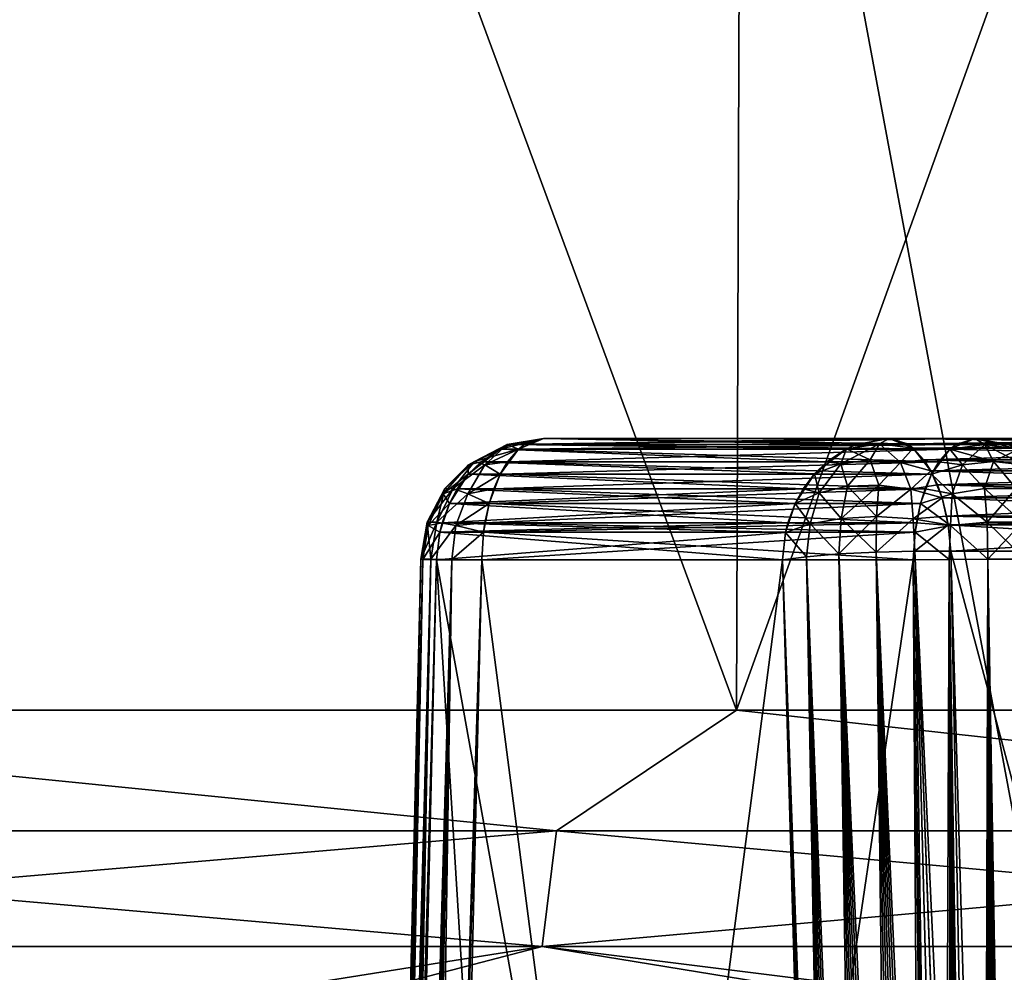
# Model space of a CAD drawing. Header units: metres. Extents: x -92 to 264, y -100 to 50.
# Tile 168 of 656: x 8.15 to 9.75, y -76.66 to -75.12. Entities that reach past the tile are written whole.
import ezdxf

# ---------------------------------------------------------------- set-up
doc = ezdxf.new("R2010")
doc.units = ezdxf.units.M
doc.layers.add('solid_21062050_01', color=7, linetype='CONTINUOUS')

msp = doc.modelspace()

# ---------------------------------------------------------------- linework, layer by layer
at = {"layer": 'solid_21062050_01'}
for points in [[(9.858183, -64.201744, -27.468565), (9.815159, -76.706161, -27.36828), (7.45088, -76.706161, -28.243914)], [(7.483526, -64.201744, -28.34804), (9.858183, -64.201744, -27.468565), (7.45088, -76.706161, -28.243914)], [(7.483526, -64.201744, 19.355579), (7.450881, -76.706161, 19.251451), (9.815159, -76.706161, 18.37582)], [(9.858183, -64.201744, 18.476105), (7.483526, -64.201744, 19.355579), (9.815159, -76.706161, 18.37582)], [(9.332791, -70.231491, 16.465567), (9.311464, -76.239906, 16.417665), (7.074356, -76.239906, 17.276411)], [(7.090559, -70.231491, 17.326279), (9.332791, -70.231491, 16.465567), (7.074356, -76.239906, 17.276411)], [(7.090559, -70.231491, -26.318739), (7.074356, -76.239906, -26.268871), (9.311464, -76.239906, -25.410126)], [(9.332791, -70.231491, -25.458027), (7.090559, -70.231491, -26.318739), (9.311464, -76.239906, -25.410126)], [(11.47277, -70.231491, 15.375193), (11.446552, -76.239906, 15.329783), (9.311464, -76.239906, 16.417665)], [(9.332791, -70.231491, 16.465567), (11.47277, -70.231491, 15.375193), (9.311464, -76.239906, 16.417665)], [(9.332791, -70.231491, -25.458027), (9.311464, -76.239906, -25.410126), (11.446554, -76.239906, -24.322243)], [(11.47277, -70.231491, -24.367653), (9.332791, -70.231491, -25.458027), (11.446554, -76.239906, -24.322243)], [(8.877458, -75.842361, 11.917441), (8.928503, -75.817245, 11.9378), (8.940244, -75.809433, 11.881472)], [(8.886957, -75.836975, 11.867193), (8.877458, -75.842361, 11.917441), (8.940244, -75.809433, 11.881472)], [(8.886957, -75.836975, -20.859653), (8.940244, -75.809433, -20.873932), (8.928503, -75.817245, -20.93026)], [(8.886957, -75.836975, -20.859653), (8.903854, -75.842361, -20.811388), (8.940244, -75.809433, -20.873932)], [(8.886957, -75.836975, 11.867193), (8.940244, -75.809433, 11.881472), (8.958241, -75.817245, 11.826819)], [(8.903854, -75.842361, -20.811388), (8.958241, -75.817245, -20.819279), (8.940244, -75.809433, -20.873932)], [(8.945691, -75.809654, 11.927877), (8.998862, -75.800003, 11.897179), (8.928503, -75.817245, 11.9378)], [(8.940244, -75.809433, 11.881472), (8.928503, -75.817245, 11.9378), (8.998862, -75.800003, 11.897179)], [(8.945691, -75.809654, -20.920338), (8.928503, -75.817245, -20.93026), (8.940244, -75.809433, -20.873932)], [(9.48957, -75.81675, -21.899818), (8.928503, -75.817245, -20.93026), (8.945691, -75.809654, -20.920338)], [(8.945691, -75.809654, 11.927877), (8.928503, -75.817245, 11.9378), (9.48957, -75.81675, 12.907357)], [(8.940244, -75.809433, 11.881472), (8.998862, -75.800003, 11.897179), (8.968163, -75.809654, 11.844007)], [(8.940244, -75.809433, -20.873932), (8.958241, -75.817245, -20.819279), (8.998862, -75.800003, -20.889639)], [(8.945691, -75.809654, -20.920338), (8.940244, -75.809433, -20.873932), (8.998862, -75.800003, -20.889639)], [(8.940244, -75.809433, 11.881472), (8.968163, -75.809654, 11.844007), (8.958241, -75.817245, 11.826819)], [(8.945691, -75.809654, 11.927877), (9.55896, -75.800003, 12.867295), (8.998862, -75.800003, 11.897179)], [(8.945691, -75.809654, 11.927877), (9.505807, -75.809647, 12.897983), (9.55896, -75.800003, 12.867295)], [(9.505807, -75.809647, -21.890444), (8.945691, -75.809654, -20.920338), (8.998862, -75.800003, -20.889639)], [(9.505807, -75.809647, -21.890444), (9.48957, -75.81675, -21.899818), (8.945691, -75.809654, -20.920338)], [(8.945691, -75.809654, 11.927877), (9.48957, -75.81675, 12.907357), (9.505807, -75.809647, 12.897983)], [(8.968163, -75.809654, -20.836466), (8.998862, -75.800003, -20.889639), (8.958241, -75.817245, -20.819279)], [(8.958241, -75.817245, -20.819279), (9.657055, -75.817245, -20.415819), (9.666978, -75.809654, -20.433006)], [(8.968163, -75.809654, -20.836466), (8.958241, -75.817245, -20.819279), (9.666978, -75.809654, -20.433006)], [(9.657055, -75.817245, 11.423359), (8.958241, -75.817245, 11.826819), (8.968163, -75.809654, 11.844007)], [(9.666978, -75.809654, 11.440546), (8.968163, -75.809654, 11.844007), (8.998862, -75.800003, 11.897179)], [(8.968163, -75.809654, -20.836466), (9.697677, -75.800003, -20.486177), (8.998862, -75.800003, -20.889639)], [(8.968163, -75.809654, -20.836466), (9.666978, -75.809654, -20.433006), (9.697677, -75.800003, -20.486177)], [(9.666978, -75.809654, 11.440546), (9.657055, -75.817245, 11.423359), (8.968163, -75.809654, 11.844007)], [(9.55896, -75.800003, 12.867295), (9.697677, -75.800003, 11.493717), (8.998862, -75.800003, 11.897179)], [(9.666978, -75.809654, 11.440546), (8.998862, -75.800003, 11.897179), (9.697677, -75.800003, 11.493717)], [(10.257774, -75.800003, -21.456295), (8.998862, -75.800003, -20.889639), (9.697677, -75.800003, -20.486177)], [(10.257774, -75.800003, -21.456295), (9.55896, -75.800003, -21.859755), (8.998862, -75.800003, -20.889639)], [(9.505807, -75.809647, -21.890444), (8.998862, -75.800003, -20.889639), (9.55896, -75.800003, -21.859755)], [(9.480409, -75.841171, -21.952513), (9.48957, -75.81675, -21.899818), (9.542829, -75.80883, -21.916264)], [(9.527812, -75.834702, -21.967949), (9.480409, -75.841171, -21.952513), (9.542829, -75.80883, -21.916264)], [(9.542829, -75.80883, -21.916264), (9.48957, -75.81675, -21.899818), (9.505807, -75.809647, -21.890444)], [(9.505807, -75.809647, 12.897983), (9.48957, -75.81675, 12.907357), (9.542829, -75.80883, 12.923803)], [(9.527812, -75.834702, 12.975489), (9.542829, -75.80883, 12.923803), (9.48957, -75.81675, 12.907357)], [(9.505807, -75.809647, 12.897983), (9.542829, -75.80883, 12.923803), (9.55896, -75.800003, 12.867295)], [(9.542829, -75.80883, -21.916264), (9.505807, -75.809647, -21.890444), (9.55896, -75.800003, -21.859755)], [(9.577183, -75.838669, -21.976549), (9.527812, -75.834702, -21.967949), (9.542829, -75.80883, -21.916264)], [(9.527812, -75.834702, 12.975489), (9.577183, -75.838669, 12.984089), (9.542829, -75.80883, 12.923803)], [(9.542829, -75.80883, 12.923803), (9.597784, -75.815689, 12.934541), (9.55896, -75.800003, 12.867295)], [(9.588313, -75.808807, -21.910597), (9.542829, -75.80883, -21.916264), (9.55896, -75.800003, -21.859755)], [(9.588313, -75.808807, -21.910597), (9.597784, -75.815689, -21.927002), (9.542829, -75.80883, -21.916264)], [(9.577183, -75.838669, -21.976549), (9.542829, -75.80883, -21.916264), (9.597784, -75.815689, -21.927002)], [(9.577183, -75.838669, 12.984089), (9.597784, -75.815689, 12.934541), (9.542829, -75.80883, 12.923803)], [(9.55896, -75.800003, 12.867295), (10.257774, -75.800003, 12.463835), (9.697677, -75.800003, 11.493717)], [(9.588313, -75.808807, 12.918137), (10.257774, -75.800003, 12.463835), (9.55896, -75.800003, 12.867295)], [(9.588313, -75.808807, 12.918137), (9.55896, -75.800003, 12.867295), (9.597784, -75.815689, 12.934541)], [(10.287127, -75.808807, -21.507137), (9.55896, -75.800003, -21.859755), (10.257774, -75.800003, -21.456295)], [(10.287127, -75.808807, -21.507137), (9.588313, -75.808807, -21.910597), (9.55896, -75.800003, -21.859755)], [(9.588313, -75.808807, 12.918137), (10.287127, -75.808807, 12.514676), (10.257774, -75.800003, 12.463835)], [(10.296598, -75.815689, -21.52354), (9.597784, -75.815689, -21.927002), (9.588313, -75.808807, -21.910597)], [(10.287127, -75.808807, -21.507137), (10.296598, -75.815689, -21.52354), (9.588313, -75.808807, -21.910597)], [(9.588313, -75.808807, 12.918137), (9.597784, -75.815689, 12.934541), (10.287127, -75.808807, 12.514676)], [(9.597784, -75.815689, 12.934541), (10.296598, -75.815689, 12.53108), (10.287127, -75.808807, 12.514676)], [(9.666978, -75.809654, 11.440546), (9.697677, -75.800003, 11.493717), (9.657055, -75.817245, 11.423359)], [(9.713384, -75.809433, 11.435099), (9.657055, -75.817245, 11.423359), (9.697677, -75.800003, 11.493717)], [(9.713384, -75.809433, -20.427559), (9.666978, -75.809654, -20.433006), (9.657055, -75.817245, -20.415819)], [(9.727662, -75.836975, -20.374273), (9.713384, -75.809433, -20.427559), (9.657055, -75.817245, -20.415819)], [(9.677413, -75.842361, 11.372313), (9.657055, -75.817245, 11.423359), (9.713384, -75.809433, 11.435099)], [(9.713384, -75.809433, -20.427559), (9.697677, -75.800003, -20.486177), (9.666978, -75.809654, -20.433006)], [(9.727662, -75.836975, 11.381812), (9.677413, -75.842361, 11.372313), (9.713384, -75.809433, 11.435099)], [(10.310926, -75.809647, 12.433146), (9.697677, -75.800003, 11.493717), (10.257774, -75.800003, 12.463835)], [(9.750849, -75.809654, 11.463018), (9.713384, -75.809433, 11.435099), (9.697677, -75.800003, 11.493717)], [(10.310926, -75.809647, 12.433146), (9.750849, -75.809654, 11.463018), (9.697677, -75.800003, 11.493717)], [(9.750849, -75.809654, -20.455479), (10.257774, -75.800003, -21.456295), (9.697677, -75.800003, -20.486177)], [(9.750849, -75.809654, -20.455479), (9.697677, -75.800003, -20.486177), (9.768036, -75.817245, -20.445557)], [(9.713384, -75.809433, -20.427559), (9.768036, -75.817245, -20.445557), (9.697677, -75.800003, -20.486177)], [(9.775928, -75.842361, -20.391171), (9.768036, -75.817245, -20.445557), (9.713384, -75.809433, -20.427559)], [(9.727662, -75.836975, -20.374273), (9.775928, -75.842361, -20.391171), (9.713384, -75.809433, -20.427559)], [(9.750849, -75.809654, 11.463018), (9.768036, -75.817245, 11.453095), (9.713384, -75.809433, 11.435099)], [(9.727662, -75.836975, 11.381812), (9.713384, -75.809433, 11.435099), (9.768036, -75.817245, 11.453095)], [(8.928503, -75.817245, 11.9378), (8.877085, -75.85778, 11.967486), (8.897686, -75.837669, 11.955593)], [(8.877458, -75.842361, 11.917441), (8.877085, -75.85778, 11.967486), (8.928503, -75.817245, 11.9378)], [(8.877458, -75.842361, -20.909903), (8.928503, -75.817245, -20.93026), (8.897686, -75.837669, -20.948053)], [(8.877458, -75.842361, -20.909903), (8.886957, -75.836975, -20.859653), (8.928503, -75.817245, -20.93026)], [(8.903854, -75.842361, 11.818927), (8.886957, -75.836975, 11.867193), (8.958241, -75.817245, 11.826819)], [(9.457819, -75.837639, -21.91815), (8.897686, -75.837669, -20.948053), (8.928503, -75.817245, -20.93026)], [(8.928503, -75.817245, 11.9378), (8.897686, -75.837669, 11.955593), (9.457819, -75.837639, 12.925689)], [(8.903854, -75.842361, -20.811388), (8.928555, -75.85778, -20.76786), (8.958241, -75.817245, -20.819279)], [(8.903854, -75.842361, 11.818927), (8.958241, -75.817245, 11.826819), (8.940448, -75.837669, 11.796001)], [(9.48957, -75.81675, -21.899818), (9.457819, -75.837639, -21.91815), (8.928503, -75.817245, -20.93026)], [(8.928503, -75.817245, 11.9378), (9.457819, -75.837639, 12.925689), (9.48957, -75.81675, 12.907357)], [(8.958241, -75.817245, -20.819279), (8.928555, -75.85778, -20.76786), (8.940448, -75.837669, -20.788462)], [(8.940448, -75.837669, -20.788462), (9.639262, -75.837669, -20.385), (9.657055, -75.817245, -20.415819)], [(8.958241, -75.817245, -20.819279), (8.940448, -75.837669, -20.788462), (9.657055, -75.817245, -20.415819)], [(9.639262, -75.837669, 11.392541), (8.940448, -75.837669, 11.796001), (8.958241, -75.817245, 11.826819)], [(9.657055, -75.817245, 11.423359), (9.639262, -75.837669, 11.392541), (8.958241, -75.817245, 11.826819)], [(9.48957, -75.81675, -21.899818), (9.437576, -75.85733, -21.929836), (9.457819, -75.837639, -21.91815)], [(9.480409, -75.841171, -21.952513), (9.437576, -75.85733, -21.929836), (9.48957, -75.81675, -21.899818)], [(9.480409, -75.841171, 12.960052), (9.48957, -75.81675, 12.907357), (9.457819, -75.837639, 12.925689)], [(9.480409, -75.841171, 12.960052), (9.527812, -75.834702, 12.975489), (9.48957, -75.81675, 12.907357)], [(9.577183, -75.838669, -21.976549), (9.597784, -75.815689, -21.927002), (9.615067, -75.83445, -21.956938)], [(9.577183, -75.838669, 12.984089), (9.626455, -75.852432, 12.984201), (9.597784, -75.815689, 12.934541)], [(10.313882, -75.83445, -21.553476), (9.615067, -75.83445, -21.956938), (9.597784, -75.815689, -21.927002)], [(10.296598, -75.815689, -21.52354), (10.313882, -75.83445, -21.553476), (9.597784, -75.815689, -21.927002)], [(9.597784, -75.815689, 12.934541), (9.615067, -75.83445, 12.964477), (10.296598, -75.815689, 12.53108)], [(9.597784, -75.815689, 12.934541), (9.626455, -75.852432, 12.984201), (9.615067, -75.83445, 12.964477)], [(9.615067, -75.83445, 12.964477), (10.313882, -75.83445, 12.561016), (10.296598, -75.815689, 12.53108)], [(9.657055, -75.817245, 11.423359), (9.627368, -75.85778, 11.37194), (9.639262, -75.837669, 11.392541)], [(9.677413, -75.842361, 11.372313), (9.627368, -75.85778, 11.37194), (9.657055, -75.817245, 11.423359)], [(9.677413, -75.842361, -20.364773), (9.657055, -75.817245, -20.415819), (9.639262, -75.837669, -20.385)], [(9.677413, -75.842361, -20.364773), (9.727662, -75.836975, -20.374273), (9.657055, -75.817245, -20.415819)], [(9.775928, -75.842361, 11.398709), (9.727662, -75.836975, 11.381812), (9.768036, -75.817245, 11.453095)], [(8.838818, -75.881065, -20.874144), (8.886957, -75.836975, -20.859653), (8.877458, -75.842361, -20.909903)], [(8.838818, -75.881065, -20.874144), (8.852512, -75.881065, -20.823036), (8.886957, -75.836975, -20.859653)], [(8.838818, -75.881065, 11.881682), (8.877458, -75.842361, 11.917441), (8.886957, -75.836975, 11.867193)], [(8.852512, -75.881065, 11.830575), (8.838818, -75.881065, 11.881682), (8.886957, -75.836975, 11.867193)], [(8.852512, -75.881065, -20.823036), (8.903854, -75.842361, -20.811388), (8.886957, -75.836975, -20.859653)], [(8.852512, -75.881065, 11.830575), (8.886957, -75.836975, 11.867193), (8.903854, -75.842361, 11.818927)], [(8.877085, -75.85778, -20.959948), (8.877458, -75.842361, -20.909903), (8.897686, -75.837669, -20.948053)], [(9.437576, -75.85733, -21.929836), (8.877085, -75.85778, -20.959948), (8.897686, -75.837669, -20.948053)], [(8.897686, -75.837669, 11.955593), (8.877085, -75.85778, 11.967486), (9.437576, -75.85733, 12.937376)], [(9.457819, -75.837639, -21.91815), (9.437576, -75.85733, -21.929836), (8.897686, -75.837669, -20.948053)], [(8.897686, -75.837669, 11.955593), (9.437576, -75.85733, 12.937376), (9.457819, -75.837639, 12.925689)], [(8.903854, -75.842361, 11.818927), (8.940448, -75.837669, 11.796001), (8.928555, -75.85778, 11.7754)], [(8.928555, -75.85778, -20.76786), (9.627368, -75.85778, -20.364401), (9.639262, -75.837669, -20.385)], [(8.940448, -75.837669, -20.788462), (8.928555, -75.85778, -20.76786), (9.639262, -75.837669, -20.385)], [(9.627368, -75.85778, 11.37194), (8.928555, -75.85778, 11.7754), (8.940448, -75.837669, 11.796001)], [(9.639262, -75.837669, 11.392541), (9.627368, -75.85778, 11.37194), (8.940448, -75.837669, 11.796001)], [(9.437576, -75.85733, 12.937376), (9.480409, -75.841171, 12.960052), (9.457819, -75.837639, 12.925689)], [(9.44545, -75.887695, -21.980186), (9.437576, -75.85733, -21.929836), (9.480409, -75.841171, -21.952513)], [(9.44545, -75.887695, 12.987726), (9.480409, -75.841171, 12.960052), (9.437576, -75.85733, 12.937376)], [(9.491365, -75.87738, -22.002567), (9.44545, -75.887695, -21.980186), (9.480409, -75.841171, -21.952513)], [(9.44545, -75.887695, 12.987726), (9.491365, -75.87738, 13.010107), (9.480409, -75.841171, 12.960052)], [(9.491365, -75.87738, -22.002567), (9.480409, -75.841171, -21.952513), (9.527812, -75.834702, -21.967949)], [(9.491365, -75.87738, 13.010107), (9.527812, -75.834702, 12.975489), (9.480409, -75.841171, 12.960052)], [(9.54187, -75.875389, -22.015251), (9.491365, -75.87738, -22.002567), (9.527812, -75.834702, -21.967949)], [(9.491365, -75.87738, 13.010107), (9.54187, -75.875389, 13.022792), (9.527812, -75.834702, 12.975489)], [(9.54187, -75.875389, -22.015251), (9.527812, -75.834702, -21.967949), (9.577183, -75.838669, -21.976549)], [(9.54187, -75.875389, 13.022792), (9.577183, -75.838669, 12.984089), (9.527812, -75.834702, 12.975489)], [(9.593534, -75.881851, -22.01738), (9.54187, -75.875389, -22.015251), (9.577183, -75.838669, -21.976549)], [(9.54187, -75.875389, 13.022792), (9.593534, -75.881851, 13.02492), (9.577183, -75.838669, 12.984089)], [(9.626455, -75.852432, -21.976662), (9.577183, -75.838669, -21.976549), (9.615067, -75.83445, -21.956938)], [(9.593534, -75.881851, -22.01738), (9.577183, -75.838669, -21.976549), (9.626455, -75.852432, -21.976662)], [(9.593534, -75.881851, 13.02492), (9.626455, -75.852432, 12.984201), (9.577183, -75.838669, 12.984089)], [(10.32527, -75.852432, -21.573202), (9.626455, -75.852432, -21.976662), (9.615067, -75.83445, -21.956938)], [(10.313882, -75.83445, -21.553476), (10.32527, -75.852432, -21.573202), (9.615067, -75.83445, -21.956938)], [(9.615067, -75.83445, 12.964477), (9.626455, -75.852432, 12.984201), (10.313882, -75.83445, 12.561016)], [(9.626455, -75.852432, 12.984201), (10.32527, -75.852432, 12.580741), (10.313882, -75.83445, 12.561016)], [(9.677413, -75.842361, -20.364773), (9.639262, -75.837669, -20.385), (9.627368, -75.85778, -20.364401)], [(9.713172, -75.881065, -20.326134), (9.727662, -75.836975, -20.374273), (9.677413, -75.842361, -20.364773)], [(9.713172, -75.881065, 11.333673), (9.677413, -75.842361, 11.372313), (9.727662, -75.836975, 11.381812)], [(9.713172, -75.881065, -20.326134), (9.764279, -75.881065, -20.339827), (9.727662, -75.836975, -20.374273)], [(9.764279, -75.881065, 11.347367), (9.713172, -75.881065, 11.333673), (9.727662, -75.836975, 11.381812)], [(9.764279, -75.881065, -20.339827), (9.775928, -75.842361, -20.391171), (9.727662, -75.836975, -20.374273)], [(9.764279, -75.881065, 11.347367), (9.727662, -75.836975, 11.381812), (9.775928, -75.842361, 11.398709)], [(8.836325, -75.889389, -20.926334), (8.877458, -75.842361, -20.909903), (8.877085, -75.85778, -20.959948)], [(8.836325, -75.889389, -20.926334), (8.838818, -75.881065, -20.874144), (8.877458, -75.842361, -20.909903)], [(8.836325, -75.889389, 11.933874), (8.877085, -75.85778, 11.967486), (8.877458, -75.842361, 11.917441)], [(8.838818, -75.881065, 11.881682), (8.836325, -75.889389, 11.933874), (8.877458, -75.842361, 11.917441)], [(8.852512, -75.881065, -20.823036), (8.876449, -75.889389, -20.77659), (8.903854, -75.842361, -20.811388)], [(8.876449, -75.889389, 11.784129), (8.852512, -75.881065, 11.830575), (8.903854, -75.842361, 11.818927)], [(8.876449, -75.889389, -20.77659), (8.928555, -75.85778, -20.76786), (8.903854, -75.842361, -20.811388)], [(8.876449, -75.889389, 11.784129), (8.903854, -75.842361, 11.818927), (8.928555, -75.85778, 11.7754)], [(9.437576, -75.85733, -21.929836), (9.419453, -75.88147, -21.9403), (8.877085, -75.85778, -20.959948)], [(8.877085, -75.85778, 11.967486), (9.419453, -75.88147, 12.94784), (9.437576, -75.85733, 12.937376)], [(9.437576, -75.85733, -21.929836), (9.406457, -75.905182, -21.947803), (9.419453, -75.88147, -21.9403)], [(9.44545, -75.887695, -21.980186), (9.406457, -75.905182, -21.947803), (9.437576, -75.85733, -21.929836)], [(9.44545, -75.887695, 12.987726), (9.437576, -75.85733, 12.937376), (9.419453, -75.88147, 12.94784)], [(9.593534, -75.881851, -22.01738), (9.626455, -75.852432, -21.976662), (9.636953, -75.874825, -21.994844)], [(9.593534, -75.881851, 13.02492), (9.644347, -75.895905, 13.01519), (9.626455, -75.852432, 12.984201)], [(10.335767, -75.874825, -21.591383), (9.636953, -75.874825, -21.994844), (9.626455, -75.852432, -21.976662)], [(10.32527, -75.852432, -21.573202), (10.335767, -75.874825, -21.591383), (9.626455, -75.852432, -21.976662)], [(9.626455, -75.852432, 12.984201), (9.636953, -75.874825, 13.002383), (10.32527, -75.852432, 12.580741)], [(9.626455, -75.852432, 12.984201), (9.644347, -75.895905, 13.01519), (9.636953, -75.874825, 13.002383)], [(9.66098, -75.889389, -20.323641), (9.677413, -75.842361, -20.364773), (9.627368, -75.85778, -20.364401)], [(9.66098, -75.889389, 11.33118), (9.627368, -75.85778, 11.37194), (9.677413, -75.842361, 11.372313)], [(9.636953, -75.874825, 13.002383), (10.335767, -75.874825, 12.598923), (10.32527, -75.852432, 12.580741)], [(9.66098, -75.889389, -20.323641), (9.713172, -75.881065, -20.326134), (9.677413, -75.842361, -20.364773)], [(9.713172, -75.881065, 11.333673), (9.66098, -75.889389, 11.33118), (9.677413, -75.842361, 11.372313)], [(8.836325, -75.889389, -20.926334), (8.877085, -75.85778, -20.959948), (8.8593, -75.881554, -20.970215)], [(8.836325, -75.889389, 11.933874), (8.846437, -75.905014, 11.985181), (8.877085, -75.85778, 11.967486)], [(8.877085, -75.85778, 11.967486), (8.846437, -75.905014, 11.985181), (8.8593, -75.881554, 11.977755)], [(9.419453, -75.88147, -21.9403), (8.8593, -75.881554, -20.970215), (8.877085, -75.85778, -20.959948)], [(8.877085, -75.85778, 11.967486), (8.8593, -75.881554, 11.977755), (9.419453, -75.88147, 12.94784)], [(8.876449, -75.889389, -20.77659), (8.91086, -75.905014, -20.737213), (8.928555, -75.85778, -20.76786)], [(8.876449, -75.889389, 11.784129), (8.928555, -75.85778, 11.7754), (8.918286, -75.881554, 11.757615)], [(8.928555, -75.85778, -20.76786), (8.91086, -75.905014, -20.737213), (8.918286, -75.881554, -20.750076)], [(8.918286, -75.881554, -20.750076), (9.6171, -75.881554, -20.346615), (9.627368, -75.85778, -20.364401)], [(8.928555, -75.85778, -20.76786), (8.918286, -75.881554, -20.750076), (9.627368, -75.85778, -20.364401)], [(9.6171, -75.881554, 11.354155), (8.918286, -75.881554, 11.757615), (8.928555, -75.85778, 11.7754)], [(9.627368, -75.85778, 11.37194), (9.6171, -75.881554, 11.354155), (8.928555, -75.85778, 11.7754)], [(9.627368, -75.85778, 11.37194), (9.609674, -75.905014, 11.341292), (9.6171, -75.881554, 11.354155)], [(9.66098, -75.889389, 11.33118), (9.609674, -75.905014, 11.341292), (9.627368, -75.85778, 11.37194)], [(9.66098, -75.889389, -20.323641), (9.627368, -75.85778, -20.364401), (9.6171, -75.881554, -20.346615)], [(8.838818, -75.881065, -20.874144), (8.810671, -75.935188, -20.87007), (8.826099, -75.935188, -20.81249)], [(8.836325, -75.889389, -20.926334), (8.810671, -75.935188, -20.87007), (8.838818, -75.881065, -20.874144)], [(8.852512, -75.881065, 11.830575), (8.826099, -75.935188, 11.820029), (8.810671, -75.935188, 11.877609)], [(8.838818, -75.881065, 11.881682), (8.810671, -75.935188, 11.877609), (8.836325, -75.889389, 11.933874)], [(8.852512, -75.881065, 11.830575), (8.810671, -75.935188, 11.877609), (8.838818, -75.881065, 11.881682)], [(8.836325, -75.889389, -20.926334), (8.811961, -75.940941, -20.929388), (8.810671, -75.935188, -20.87007)], [(8.836325, -75.889389, 11.933874), (8.810671, -75.935188, 11.877609), (8.811961, -75.940941, 11.936927)], [(8.846437, -75.905014, -20.977642), (8.811961, -75.940941, -20.929388), (8.836325, -75.889389, -20.926334)], [(8.836325, -75.889389, 11.933874), (8.811961, -75.940941, 11.936927), (8.846437, -75.905014, 11.985181)], [(8.852512, -75.881065, -20.823036), (8.826099, -75.935188, -20.81249), (8.876449, -75.889389, -20.77659)], [(8.838818, -75.881065, -20.874144), (8.826099, -75.935188, -20.81249), (8.852512, -75.881065, -20.823036)], [(8.876449, -75.889389, 11.784129), (8.826099, -75.935188, 11.820029), (8.852512, -75.881065, 11.830575)], [(8.876449, -75.889389, -20.77659), (8.826099, -75.935188, -20.81249), (8.856875, -75.940941, -20.761765)], [(8.876449, -75.889389, 11.784129), (8.856875, -75.940941, 11.769303), (8.826099, -75.935188, 11.820029)], [(8.846437, -75.905014, -20.977642), (8.836325, -75.889389, -20.926334), (8.8593, -75.881554, -20.970215)], [(8.846437, -75.905014, 11.985181), (9.406457, -75.905182, 12.955342), (9.419453, -75.88147, 12.94784)], [(8.8593, -75.881554, 11.977755), (8.846437, -75.905014, 11.985181), (9.419453, -75.88147, 12.94784)], [(9.406457, -75.905182, -21.947803), (8.846437, -75.905014, -20.977642), (8.8593, -75.881554, -20.970215)], [(8.876449, -75.889389, -20.77659), (8.856875, -75.940941, -20.761765), (8.91086, -75.905014, -20.737213)], [(8.876449, -75.889389, 11.784129), (8.91086, -75.905014, 11.744753), (8.856875, -75.940941, 11.769303)], [(9.419453, -75.88147, -21.9403), (9.406457, -75.905182, -21.947803), (8.8593, -75.881554, -20.970215)], [(8.876449, -75.889389, 11.784129), (8.918286, -75.881554, 11.757615), (8.91086, -75.905014, 11.744753)], [(8.91086, -75.905014, -20.737213), (9.609674, -75.905014, -20.333754), (9.6171, -75.881554, -20.346615)], [(8.918286, -75.881554, -20.750076), (8.91086, -75.905014, -20.737213), (9.6171, -75.881554, -20.346615)], [(9.609674, -75.905014, 11.341292), (8.91086, -75.905014, 11.744753), (8.918286, -75.881554, 11.757615)], [(9.6171, -75.881554, 11.354155), (9.609674, -75.905014, 11.341292), (8.918286, -75.881554, 11.757615)], [(9.406457, -75.905182, 12.955342), (9.44545, -75.887695, 12.987726), (9.419453, -75.88147, 12.94784)], [(9.44545, -75.887695, -21.980186), (9.430817, -75.938133, -22.000296), (9.406457, -75.905182, -21.947803)], [(9.406457, -75.905182, 12.955342), (9.430817, -75.938133, 13.007835), (9.44545, -75.887695, 12.987726)], [(9.44545, -75.887695, -21.980186), (9.481204, -75.929214, -22.029884), (9.430817, -75.938133, -22.000296)], [(9.44545, -75.887695, 12.987726), (9.430817, -75.938133, 13.007835), (9.481204, -75.929214, 13.037423)], [(9.491365, -75.87738, -22.002567), (9.481204, -75.929214, -22.029884), (9.44545, -75.887695, -21.980186)], [(9.44545, -75.887695, 12.987726), (9.481204, -75.929214, 13.037423), (9.491365, -75.87738, 13.010107)], [(9.54187, -75.875389, -22.015251), (9.538383, -75.926483, -22.044611), (9.481204, -75.929214, -22.029884)], [(9.54187, -75.875389, -22.015251), (9.481204, -75.929214, -22.029884), (9.491365, -75.87738, -22.002567)], [(9.491365, -75.87738, 13.010107), (9.481204, -75.929214, 13.037423), (9.538383, -75.926483, 13.052151)], [(9.491365, -75.87738, 13.010107), (9.538383, -75.926483, 13.052151), (9.54187, -75.875389, 13.022792)], [(9.593534, -75.881851, -22.01738), (9.538383, -75.926483, -22.044611), (9.54187, -75.875389, -22.015251)], [(9.54187, -75.875389, 13.022792), (9.538383, -75.926483, 13.052151), (9.593534, -75.881851, 13.02492)], [(9.593534, -75.881851, -22.01738), (9.597361, -75.930168, -22.043192), (9.538383, -75.926483, -22.044611)], [(9.593534, -75.881851, 13.02492), (9.538383, -75.926483, 13.052151), (9.597361, -75.930168, 13.050733)], [(9.644347, -75.895905, -22.00765), (9.593534, -75.881851, -22.01738), (9.636953, -75.874825, -21.994844)], [(9.644347, -75.895905, -22.00765), (9.597361, -75.930168, -22.043192), (9.593534, -75.881851, -22.01738)], [(9.593534, -75.881851, 13.02492), (9.597361, -75.930168, 13.050733), (9.644347, -75.895905, 13.01519)], [(9.66098, -75.889389, -20.323641), (9.6171, -75.881554, -20.346615), (9.609674, -75.905014, -20.333754)], [(9.66098, -75.889389, -20.323641), (9.609674, -75.905014, -20.333754), (9.657928, -75.940941, -20.299276)], [(9.66098, -75.889389, 11.33118), (9.657928, -75.940941, 11.306816), (9.609674, -75.905014, 11.341292)], [(10.343162, -75.895905, -21.604189), (9.644347, -75.895905, -22.00765), (9.636953, -75.874825, -21.994844)], [(10.335767, -75.874825, -21.591383), (10.343162, -75.895905, -21.604189), (9.636953, -75.874825, -21.994844)], [(9.636953, -75.874825, 13.002383), (9.644347, -75.895905, 13.01519), (10.335767, -75.874825, 12.598923)], [(9.644347, -75.895905, 13.01519), (10.343162, -75.895905, 12.61173), (10.335767, -75.874825, 12.598923)], [(9.66098, -75.889389, -20.323641), (9.657928, -75.940941, -20.299276), (9.717246, -75.935188, -20.297987)], [(9.66098, -75.889389, 11.33118), (9.717246, -75.935188, 11.305526), (9.657928, -75.940941, 11.306816)], [(9.66098, -75.889389, -20.323641), (9.717246, -75.935188, -20.297987), (9.713172, -75.881065, -20.326134)], [(9.713172, -75.881065, 11.333673), (9.717246, -75.935188, 11.305526), (9.66098, -75.889389, 11.33118)], [(9.713172, -75.881065, -20.326134), (9.717246, -75.935188, -20.297987), (9.774825, -75.935188, -20.313416)], [(9.713172, -75.881065, -20.326134), (9.774825, -75.935188, -20.313416), (9.764279, -75.881065, -20.339827)], [(9.764279, -75.881065, 11.347367), (9.717246, -75.935188, 11.305526), (9.713172, -75.881065, 11.333673)], [(9.764279, -75.881065, 11.347367), (9.774825, -75.935188, 11.320954), (9.717246, -75.935188, 11.305526)], [(8.834635, -75.936447, -20.984455), (8.811961, -75.940941, -20.929388), (8.846437, -75.905014, -20.977642)], [(8.811961, -75.940941, 11.936927), (8.830781, -75.951714, 11.994221), (8.846437, -75.905014, 11.985181)], [(8.846437, -75.905014, 11.985181), (8.830781, -75.951714, 11.994221), (8.834635, -75.936447, 11.991995)], [(9.39476, -75.936348, -21.954556), (8.834635, -75.936447, -20.984455), (8.846437, -75.905014, -20.977642)], [(8.846437, -75.905014, 11.985181), (8.834635, -75.936447, 11.991995), (9.406457, -75.905182, 12.955342)], [(8.834635, -75.936447, 11.991995), (9.39476, -75.936348, 12.962095), (9.406457, -75.905182, 12.955342)], [(9.406457, -75.905182, -21.947803), (9.39476, -75.936348, -21.954556), (8.846437, -75.905014, -20.977642)], [(8.856875, -75.940941, -20.761765), (8.90182, -75.951714, -20.721558), (8.91086, -75.905014, -20.737213)], [(8.856875, -75.940941, 11.769303), (8.91086, -75.905014, 11.744753), (8.904046, -75.936447, 11.73295)], [(8.91086, -75.905014, -20.737213), (8.90182, -75.951714, -20.721558), (8.904046, -75.936447, -20.72541)], [(8.904046, -75.936447, -20.72541), (9.602859, -75.936447, -20.321951), (9.609674, -75.905014, -20.333754)], [(8.91086, -75.905014, -20.737213), (8.904046, -75.936447, -20.72541), (9.609674, -75.905014, -20.333754)], [(9.602859, -75.936447, 11.32949), (8.904046, -75.936447, 11.73295), (8.91086, -75.905014, 11.744753)], [(9.609674, -75.905014, 11.341292), (9.602859, -75.936447, 11.32949), (8.91086, -75.905014, 11.744753)], [(9.406457, -75.905182, -21.947803), (9.39079, -75.952126, -21.956848), (9.39476, -75.936348, -21.954556)], [(9.430817, -75.938133, -22.000296), (9.39079, -75.952126, -21.956848), (9.406457, -75.905182, -21.947803)], [(9.39476, -75.936348, 12.962095), (9.430817, -75.938133, 13.007835), (9.406457, -75.905182, 12.955342)], [(9.651832, -75.925842, -22.020615), (9.597361, -75.930168, -22.043192), (9.644347, -75.895905, -22.00765)], [(9.597361, -75.930168, 13.050733), (9.654317, -75.939766, 13.032458), (9.644347, -75.895905, 13.01519)], [(9.609674, -75.905014, 11.341292), (9.600635, -75.951714, 11.325636), (9.602859, -75.936447, 11.32949)], [(9.657928, -75.940941, 11.306816), (9.600635, -75.951714, 11.325636), (9.609674, -75.905014, 11.341292)], [(9.657928, -75.940941, -20.299276), (9.609674, -75.905014, -20.333754), (9.602859, -75.936447, -20.321951)], [(10.350646, -75.925842, -21.617153), (9.651832, -75.925842, -22.020615), (9.644347, -75.895905, -22.00765)], [(10.343162, -75.895905, -21.604189), (10.350646, -75.925842, -21.617153), (9.644347, -75.895905, -22.00765)], [(9.644347, -75.895905, 13.01519), (9.651832, -75.925842, 13.028154), (10.343162, -75.895905, 12.61173)], [(9.644347, -75.895905, 13.01519), (9.654317, -75.939766, 13.032458), (9.651832, -75.925842, 13.028154)], [(9.651832, -75.925842, 13.028154), (10.350646, -75.925842, 12.624694), (10.343162, -75.895905, 12.61173)], [(8.826099, -75.935188, 11.820029), (8.81621, -75.995125, 11.815851), (8.800017, -75.995125, 11.876281)], [(8.810671, -75.935188, 11.877609), (8.826099, -75.935188, 11.820029), (8.800017, -75.995125, 11.876281)], [(8.811961, -75.940941, 11.936927), (8.810671, -75.935188, 11.877609), (8.800017, -75.995125, 11.876281)], [(8.810671, -75.935188, -20.87007), (8.800017, -75.995125, -20.868744), (8.816209, -75.995125, -20.808313)], [(8.810671, -75.935188, -20.87007), (8.811961, -75.940941, -20.929388), (8.800017, -75.995125, -20.868744)], [(8.826099, -75.935188, -20.81249), (8.810671, -75.935188, -20.87007), (8.816209, -75.995125, -20.808313)], [(8.834635, -75.936447, -20.984455), (8.830781, -75.951714, -20.986681), (8.811961, -75.940941, -20.929388)], [(8.856875, -75.940941, -20.761765), (8.826099, -75.935188, -20.81249), (8.816209, -75.995125, -20.808313)], [(8.826099, -75.935188, 11.820029), (8.856875, -75.940941, 11.769303), (8.81621, -75.995125, 11.815851)], [(8.830781, -75.951714, 11.994221), (9.39079, -75.952126, 12.964388), (9.39476, -75.936348, 12.962095)], [(8.834635, -75.936447, 11.991995), (8.830781, -75.951714, 11.994221), (9.39476, -75.936348, 12.962095)], [(9.39079, -75.952126, -21.956848), (8.830781, -75.951714, -20.986681), (8.834635, -75.936447, -20.984455)], [(9.39476, -75.936348, -21.954556), (9.39079, -75.952126, -21.956848), (8.834635, -75.936447, -20.984455)], [(8.856875, -75.940941, 11.769303), (8.904046, -75.936447, 11.73295), (8.90182, -75.951714, 11.729096)], [(8.90182, -75.951714, -20.721558), (9.600635, -75.951714, -20.318096), (9.602859, -75.936447, -20.321951)], [(8.904046, -75.936447, -20.72541), (8.90182, -75.951714, -20.721558), (9.602859, -75.936447, -20.321951)], [(9.600635, -75.951714, 11.325636), (8.90182, -75.951714, 11.729096), (8.904046, -75.936447, 11.73295)], [(9.602859, -75.936447, 11.32949), (9.600635, -75.951714, 11.325636), (8.904046, -75.936447, 11.73295)], [(9.39476, -75.936348, 12.962095), (9.39079, -75.952126, 12.964388), (9.430817, -75.938133, 13.007835)], [(9.481204, -75.929214, 13.037423), (9.430817, -75.938133, 13.007835), (9.477453, -75.986938, 13.049465)], [(9.430817, -75.938133, -22.000296), (9.481204, -75.929214, -22.029884), (9.477455, -75.986938, -22.041927)], [(9.481204, -75.929214, 13.037423), (9.477453, -75.986938, 13.049465), (9.537792, -75.983856, 13.065516)], [(9.538383, -75.926483, -22.044611), (9.537795, -75.983856, -22.057976), (9.477455, -75.986938, -22.041927)], [(9.481204, -75.929214, -22.029884), (9.538383, -75.926483, -22.044611), (9.477455, -75.986938, -22.041927)], [(9.538383, -75.926483, 13.052151), (9.481204, -75.929214, 13.037423), (9.537792, -75.983856, 13.065516)], [(9.597361, -75.930168, 13.050733), (9.538383, -75.926483, 13.052151), (9.537792, -75.983856, 13.065516)], [(9.597361, -75.930168, 13.050733), (9.537792, -75.983856, 13.065516), (9.6002, -75.982353, 13.0622)], [(9.538383, -75.926483, -22.044611), (9.597361, -75.930168, -22.043192), (9.537795, -75.983856, -22.057976)], [(9.597361, -75.930168, -22.043192), (9.600202, -75.982353, -22.054659), (9.537795, -75.983856, -22.057976)], [(9.651832, -75.925842, -22.020615), (9.654317, -75.939766, -22.024918), (9.597361, -75.930168, -22.043192)], [(9.597361, -75.930168, 13.050733), (9.6002, -75.982353, 13.0622), (9.654317, -75.939766, 13.032458)], [(9.597361, -75.930168, -22.043192), (9.654317, -75.939766, -22.024918), (9.600202, -75.982353, -22.054659)], [(9.657928, -75.940941, -20.299276), (9.602859, -75.936447, -20.321951), (9.600635, -75.951714, -20.318096)], [(10.353131, -75.939766, -21.621458), (9.654317, -75.939766, -22.024918), (9.651832, -75.925842, -22.020615)], [(10.350646, -75.925842, -21.617153), (10.353131, -75.939766, -21.621458), (9.651832, -75.925842, -22.020615)], [(9.651832, -75.925842, 13.028154), (9.654317, -75.939766, 13.032458), (10.350646, -75.925842, 12.624694)], [(9.654317, -75.939766, 13.032458), (10.353131, -75.939766, 12.628997), (10.350646, -75.925842, 12.624694)], [(9.657928, -75.940941, 11.306816), (9.717246, -75.935188, 11.305526), (9.718575, -75.995125, 11.294872)], [(9.717246, -75.935188, -20.297987), (9.657928, -75.940941, -20.299276), (9.718572, -75.995125, -20.287333)], [(9.717246, -75.935188, 11.305526), (9.774825, -75.935188, 11.320954), (9.718575, -75.995125, 11.294872)], [(9.717246, -75.935188, -20.297987), (9.718572, -75.995125, -20.287333), (9.779002, -75.995125, -20.303524)], [(9.774825, -75.935188, -20.313416), (9.717246, -75.935188, -20.297987), (9.779002, -75.995125, -20.303524)], [(9.774825, -75.935188, 11.320954), (9.779004, -75.995125, 11.311065), (9.718575, -75.995125, 11.294872)], [(8.811961, -75.940941, 11.936927), (8.800017, -75.995125, 11.876281), (8.803282, -75.995605, 11.938756)], [(8.811961, -75.940941, -20.929388), (8.803282, -75.995605, -20.931217), (8.800017, -75.995125, -20.868744)], [(8.811961, -75.940941, 11.936927), (8.803282, -75.995605, 11.938756), (8.830781, -75.951714, 11.994221)], [(8.811961, -75.940941, -20.929388), (8.830781, -75.951714, -20.986681), (8.803282, -75.995605, -20.931217)], [(8.830781, -75.951714, 11.994221), (8.803282, -75.995605, 11.938756), (8.825684, -75.996506, 11.997163)], [(8.830781, -75.951714, -20.986681), (8.825684, -75.996506, -20.989624), (8.803282, -75.995605, -20.931217)], [(8.856875, -75.940941, -20.761765), (8.816209, -75.995125, -20.808313), (8.850273, -75.995605, -20.75584)], [(8.856875, -75.940941, 11.769303), (8.850274, -75.995605, 11.763379), (8.81621, -75.995125, 11.815851)], [(8.830781, -75.951714, 11.994221), (8.825684, -75.996506, 11.997163), (9.39079, -75.952126, 12.964388)], [(8.830781, -75.951714, -20.986681), (9.385781, -75.996506, -21.95974), (8.825684, -75.996506, -20.989624)], [(9.39079, -75.952126, 12.964388), (8.825684, -75.996506, 11.997163), (9.385781, -75.996506, 12.967279)], [(9.39079, -75.952126, -21.956848), (9.385781, -75.996506, -21.95974), (8.830781, -75.951714, -20.986681)], [(8.856875, -75.940941, -20.761765), (8.850273, -75.995605, -20.75584), (8.90182, -75.951714, -20.721558)], [(8.90182, -75.951714, -20.721558), (8.850273, -75.995605, -20.75584), (8.898878, -75.996506, -20.716459)], [(8.856875, -75.940941, 11.769303), (8.90182, -75.951714, 11.729096), (8.850274, -75.995605, 11.763379)], [(8.90182, -75.951714, 11.729096), (8.898878, -75.996506, 11.723999), (8.850274, -75.995605, 11.763379)], [(8.90182, -75.951714, 11.729096), (9.597692, -75.996506, 11.320539), (8.898878, -75.996506, 11.723999)], [(9.600635, -75.951714, -20.318096), (8.898878, -75.996506, -20.716459), (9.597692, -75.996506, -20.313)], [(8.90182, -75.951714, -20.721558), (8.898878, -75.996506, -20.716459), (9.600635, -75.951714, -20.318096)], [(9.600635, -75.951714, 11.325636), (9.597692, -75.996506, 11.320539), (8.90182, -75.951714, 11.729096)], [(9.39079, -75.952126, 12.964388), (9.385781, -75.996506, 12.967279), (9.425077, -75.991302, 13.015618)], [(9.39079, -75.952126, -21.956848), (9.425077, -75.991302, -22.00808), (9.385781, -75.996506, -21.95974)], [(9.430817, -75.938133, 13.007835), (9.39079, -75.952126, 12.964388), (9.425077, -75.991302, 13.015618)], [(9.430817, -75.938133, -22.000296), (9.425077, -75.991302, -22.00808), (9.39079, -75.952126, -21.956848)], [(9.430817, -75.938133, 13.007835), (9.425077, -75.991302, 13.015618), (9.477453, -75.986938, 13.049465)], [(9.430817, -75.938133, -22.000296), (9.477455, -75.986938, -22.041927), (9.425077, -75.991302, -22.00808)], [(9.600635, -75.951714, 11.325636), (9.656099, -75.995605, 11.298137), (9.597692, -75.996506, 11.320539)], [(9.600635, -75.951714, -20.318096), (9.597692, -75.996506, -20.313), (9.656097, -75.995605, -20.290598)], [(9.654317, -75.939766, 13.032458), (9.6002, -75.982353, 13.0622), (9.658579, -75.982567, 13.039841)], [(9.654317, -75.939766, -22.024918), (9.658579, -75.982567, -22.032301), (9.600202, -75.982353, -22.054659)], [(9.657928, -75.940941, 11.306816), (9.656099, -75.995605, 11.298137), (9.600635, -75.951714, 11.325636)], [(9.657928, -75.940941, -20.299276), (9.600635, -75.951714, -20.318096), (9.656097, -75.995605, -20.290598)], [(9.654317, -75.939766, 13.032458), (9.658579, -75.982567, 13.039841), (10.353131, -75.939766, 12.628997)], [(9.654317, -75.939766, -22.024918), (10.357393, -75.982567, -21.628841), (9.658579, -75.982567, -22.032301)], [(10.353131, -75.939766, -21.621458), (10.357393, -75.982567, -21.628841), (9.654317, -75.939766, -22.024918)], [(9.657928, -75.940941, -20.299276), (9.656097, -75.995605, -20.290598), (9.718572, -75.995125, -20.287333)], [(9.657928, -75.940941, 11.306816), (9.718575, -75.995125, 11.294872), (9.656099, -75.995605, 11.298137)], [(10.353131, -75.939766, 12.628997), (9.658579, -75.982567, 13.039841), (10.357393, -75.982567, 12.63638)], [(9.632677, -79.40535, 13.354263), (9.537792, -75.983856, 13.065516), (9.477453, -75.986938, 13.049465)], [(9.579872, -79.4823, -22.338301), (9.477455, -75.986938, -22.041927), (9.537795, -75.983856, -22.057976)], [(9.68764, -79.354042, 13.348793), (9.6002, -75.982353, 13.0622), (9.537792, -75.983856, 13.065516)], [(9.66927, -79.36808, 13.352142), (9.68764, -79.354042, 13.348793), (9.537792, -75.983856, 13.065516)], [(9.650903, -79.385262, 13.353971), (9.66927, -79.36808, 13.352142), (9.537792, -75.983856, 13.065516)], [(9.632677, -79.40535, 13.354263), (9.650903, -79.385262, 13.353971), (9.537792, -75.983856, 13.065516)], [(9.650798, -79.385368, -22.346437), (9.537795, -75.983856, -22.057976), (9.600202, -75.982353, -22.054659)], [(9.597063, -79.453979, -22.34268), (9.579872, -79.4823, -22.338301), (9.537795, -75.983856, -22.057976)], [(9.614653, -79.42836, -22.345474), (9.597063, -79.453979, -22.34268), (9.537795, -75.983856, -22.057976)], [(9.650798, -79.385368, -22.346437), (9.614653, -79.42836, -22.345474), (9.537795, -75.983856, -22.057976)], [(9.6002, -75.982353, 13.0622), (9.75444, -79.331085, 13.322773), (9.658579, -75.982567, 13.039841)], [(9.72315, -79.335976, 13.337848), (9.75444, -79.331085, 13.322773), (9.6002, -75.982353, 13.0622)], [(9.68764, -79.354042, 13.348793), (9.72315, -79.335976, 13.337848), (9.6002, -75.982353, 13.0622)], [(9.722929, -79.336037, -22.330395), (9.600202, -75.982353, -22.054659), (9.658579, -75.982567, -22.032301)], [(9.687488, -79.354141, -22.341288), (9.650798, -79.385368, -22.346437), (9.600202, -75.982353, -22.054659)], [(9.722929, -79.336037, -22.330395), (9.687488, -79.354141, -22.341288), (9.600202, -75.982353, -22.054659)], [(9.75444, -79.331085, 13.322773), (10.357393, -75.982567, 12.63638), (9.658579, -75.982567, 13.039841)], [(10.55449, -79.331085, -21.853325), (9.658579, -75.982567, -22.032301), (10.357393, -75.982567, -21.628841)], [(10.55449, -79.331085, -21.853325), (9.75444, -79.331085, -22.315233), (9.658579, -75.982567, -22.032301)], [(9.722929, -79.336037, -22.330395), (9.658579, -75.982567, -22.032301), (9.75444, -79.331085, -22.315233)], [(8.668674, -81.458725, -20.85149), (8.800017, -75.995125, -20.868744), (8.803282, -75.995605, -20.931217)], [(8.668674, -81.458725, -20.85149), (8.669199, -81.489738, -20.831846), (8.800017, -75.995125, -20.868744)], [(8.670149, -81.425072, -20.871656), (8.668674, -81.458725, -20.85149), (8.803282, -75.995605, -20.931217)], [(8.668675, -81.458611, 11.859101), (8.670157, -81.424965, 11.879258), (8.800017, -75.995125, 11.876281)], [(8.669193, -81.489616, 11.839464), (8.668675, -81.458611, 11.859101), (8.800017, -75.995125, 11.876281)], [(8.669193, -81.489616, 11.839464), (8.800017, -75.995125, 11.876281), (8.81621, -75.995125, 11.815851)], [(8.671597, -81.518051, 11.820348), (8.669193, -81.489616, 11.839464), (8.81621, -75.995125, 11.815851)], [(8.669199, -81.489738, -20.831846), (8.671612, -81.518166, -20.812725), (8.800017, -75.995125, -20.868744)], [(8.673789, -81.388702, -20.892279), (8.670149, -81.425072, -20.871656), (8.803282, -75.995605, -20.931217)], [(8.670157, -81.424965, 11.879258), (8.6738, -81.388611, 11.89987), (8.800017, -75.995125, 11.876281)], [(8.675796, -81.543892, 11.801844), (8.671597, -81.518051, 11.820348), (8.81621, -75.995125, 11.815851)], [(8.671612, -81.518166, -20.812725), (8.675819, -81.544006, -20.79422), (8.800017, -75.995125, -20.868744)], [(8.67979, -81.349564, -20.91324), (8.673789, -81.388702, -20.892279), (8.803282, -75.995605, -20.931217)], [(8.6738, -81.388611, 11.89987), (8.803282, -75.995605, 11.938756), (8.800017, -75.995125, 11.876281)], [(8.6738, -81.388611, 11.89987), (8.679802, -81.349495, 11.920817), (8.803282, -75.995605, 11.938756)], [(8.681735, -81.567139, 11.78398), (8.675796, -81.543892, 11.801844), (8.81621, -75.995125, 11.815851)], [(8.675819, -81.544006, -20.79422), (8.681767, -81.567245, -20.776356), (8.800017, -75.995125, -20.868744)], [(8.67979, -81.349564, -20.91324), (8.803282, -75.995605, -20.931217), (8.825684, -75.996506, -20.989624)], [(8.688478, -81.307449, -20.934599), (8.67979, -81.349564, -20.91324), (8.825684, -75.996506, -20.989624)], [(8.679802, -81.349495, 11.920817), (8.688488, -81.307411, 11.942159), (8.803282, -75.995605, 11.938756)], [(8.689378, -81.5877, 11.766829), (8.681735, -81.567139, 11.78398), (8.81621, -75.995125, 11.815851)], [(8.681767, -81.567245, -20.776356), (8.816209, -75.995125, -20.808313), (8.800017, -75.995125, -20.868744)], [(8.681767, -81.567245, -20.776356), (8.689418, -81.587791, -20.759209), (8.816209, -75.995125, -20.808313)], [(8.688478, -81.307449, -20.934599), (8.825684, -75.996506, -20.989624), (8.700125, -81.26236, -20.95598)], [(8.688488, -81.307411, 11.942159), (8.700125, -81.26236, 11.963519), (8.803282, -75.995605, 11.938756)], [(8.689378, -81.5877, 11.766829), (8.81621, -75.995125, 11.815851), (8.850274, -75.995605, 11.763379)], [(8.698674, -81.605499, 11.750507), (8.689378, -81.5877, 11.766829), (8.850274, -75.995605, 11.763379)], [(8.689418, -81.587791, -20.759209), (8.698721, -81.605576, -20.742895), (8.816209, -75.995125, -20.808313)], [(8.709577, -81.620308, 11.735135), (8.698674, -81.605499, 11.750507), (8.850274, -75.995605, 11.763379)], [(8.698721, -81.605576, -20.742895), (8.709627, -81.620369, -20.727531), (8.816209, -75.995125, -20.808313)], [(8.803282, -75.995605, 11.938756), (8.700125, -81.26236, 11.963519), (8.825684, -75.996506, 11.997163)], [(8.700125, -81.26236, 11.963519), (9.385781, -75.996506, 12.967279), (8.825684, -75.996506, 11.997163)], [(8.700125, -81.26236, 11.963519), (9.492126, -79.711281, 13.281159), (9.385781, -75.996506, 12.967279)], [(9.103647, -80.502205, -21.628365), (8.700125, -81.26236, -20.95598), (8.825684, -75.996506, -20.989624)], [(8.721896, -81.631981, 11.720976), (8.709577, -81.620308, 11.735135), (8.850274, -75.995605, 11.763379)], [(8.709627, -81.620369, -20.727531), (8.850273, -75.995605, -20.75584), (8.816209, -75.995125, -20.808313)], [(8.709627, -81.620369, -20.727531), (8.721952, -81.632019, -20.713377), (8.850273, -75.995605, -20.75584)], [(8.721896, -81.631981, 11.720976), (8.850274, -75.995605, 11.763379), (8.898878, -75.996506, 11.723999)], [(8.735431, -81.64032, 11.708205), (8.721896, -81.631981, 11.720976), (8.898878, -75.996506, 11.723999)], [(8.721952, -81.632019, -20.713377), (8.735504, -81.64035, -20.700602), (8.850273, -75.995605, -20.75584)], [(8.735431, -81.64032, 11.708205), (8.898878, -75.996506, 11.723999), (8.764139, -81.647331, 11.687897)], [(8.735504, -81.64035, -20.700602), (8.764139, -81.647331, -20.680357), (8.850273, -75.995605, -20.75584)], [(8.850273, -75.995605, -20.75584), (8.764139, -81.647331, -20.680357), (8.898878, -75.996506, -20.716459)], [(9.633795, -81.647331, 11.185801), (8.764139, -81.647331, 11.687897), (8.898878, -75.996506, 11.723999)], [(8.764139, -81.647331, -20.680357), (9.597692, -75.996506, -20.313), (8.898878, -75.996506, -20.716459)], [(8.764139, -81.647331, -20.680357), (9.633795, -81.647331, -20.178261), (9.597692, -75.996506, -20.313)], [(9.492126, -79.711281, -22.273619), (8.825684, -75.996506, -20.989624), (9.385781, -75.996506, -21.95974)], [(9.492126, -79.711281, -22.273619), (9.103647, -80.502205, -21.628365), (8.825684, -75.996506, -20.989624)], [(9.633795, -81.647331, 11.185801), (8.898878, -75.996506, 11.723999), (9.597692, -75.996506, 11.320539)], [(9.517354, -79.623093, 13.311034), (9.425077, -75.991302, 13.015618), (9.385781, -75.996506, 12.967279)], [(9.425077, -75.991302, -22.00808), (9.492126, -79.711281, -22.273619), (9.385781, -75.996506, -21.95974)], [(9.503976, -79.665642, 13.297254), (9.385781, -75.996506, 12.967279), (9.492126, -79.711281, 13.281159)], [(9.503976, -79.665642, 13.297254), (9.517354, -79.623093, 13.311034), (9.385781, -75.996506, 12.967279)], [(9.563233, -79.513268, 13.339849), (9.477453, -75.986938, 13.049465), (9.425077, -75.991302, 13.015618)], [(9.531773, -79.583656, -22.315004), (9.425077, -75.991302, -22.00808), (9.477455, -75.986938, -22.041927)], [(9.503974, -79.665649, -22.289711), (9.492126, -79.711281, -22.273619), (9.425077, -75.991302, -22.00808)], [(9.547146, -79.547043, 13.332119), (9.563233, -79.513268, 13.339849), (9.425077, -75.991302, 13.015618)], [(9.531782, -79.583633, 13.322552), (9.547146, -79.547043, 13.332119), (9.425077, -75.991302, 13.015618)], [(9.517354, -79.623093, 13.311034), (9.531782, -79.583633, 13.322552), (9.425077, -75.991302, 13.015618)], [(9.517348, -79.623108, -22.30349), (9.503974, -79.665649, -22.289711), (9.425077, -75.991302, -22.00808)], [(9.531773, -79.583656, -22.315004), (9.517348, -79.623108, -22.30349), (9.425077, -75.991302, -22.00808)], [(9.614717, -79.428268, 13.353021), (9.632677, -79.40535, 13.354263), (9.477453, -75.986938, 13.049465)], [(9.597112, -79.453903, 13.35023), (9.614717, -79.428268, 13.353021), (9.477453, -75.986938, 13.049465)], [(9.579907, -79.482239, 13.345852), (9.597112, -79.453903, 13.35023), (9.477453, -75.986938, 13.049465)], [(9.563233, -79.513268, 13.339849), (9.579907, -79.482239, 13.345852), (9.477453, -75.986938, 13.049465)], [(9.547129, -79.547081, -22.32457), (9.531773, -79.583656, -22.315004), (9.477455, -75.986938, -22.041927)], [(9.563209, -79.513321, -22.332298), (9.547129, -79.547081, -22.32457), (9.477455, -75.986938, -22.041927)], [(9.579872, -79.4823, -22.338301), (9.563209, -79.513321, -22.332298), (9.477455, -75.986938, -22.041927)], [(9.656099, -75.995605, 11.298137), (9.633795, -81.647331, 11.185801), (9.597692, -75.996506, 11.320539)], [(9.683563, -81.631981, -20.158216), (9.656097, -75.995605, -20.290598), (9.597692, -75.996506, -20.313)], [(9.665738, -81.64032, -20.163551), (9.597692, -75.996506, -20.313), (9.633795, -81.647331, -20.178261)], [(9.665738, -81.64032, -20.163551), (9.683563, -81.631981, -20.158216), (9.597692, -75.996506, -20.313)], [(9.665647, -81.64035, 11.171124), (9.633795, -81.647331, 11.185801), (9.656099, -75.995605, 11.298137)], [(9.739532, -81.5877, -20.152981), (9.718572, -75.995125, -20.287333), (9.656097, -75.995605, -20.290598)], [(9.720748, -81.605499, -20.152872), (9.739532, -81.5877, -20.152981), (9.656097, -75.995605, -20.290598)], [(9.701985, -81.620308, -20.154629), (9.720748, -81.605499, -20.152872), (9.656097, -75.995605, -20.290598)], [(9.683563, -81.631981, -20.158216), (9.701985, -81.620308, -20.154629), (9.656097, -75.995605, -20.290598)], [(9.701905, -81.620369, 11.162179), (9.656099, -75.995605, 11.298137), (9.718575, -75.995125, 11.294872)], [(9.683486, -81.632019, 11.165775), (9.665647, -81.64035, 11.171124), (9.656099, -75.995605, 11.298137)], [(9.701905, -81.620369, 11.162179), (9.683486, -81.632019, 11.165775), (9.656099, -75.995605, 11.298137)], [(9.720663, -81.605576, 11.160415), (9.701905, -81.620369, 11.162179), (9.718575, -75.995125, 11.294872)], [(9.812531, -81.489616, -20.17182), (9.779002, -75.995125, -20.303524), (9.718572, -75.995125, -20.287333)], [(9.794772, -81.518051, -20.164343), (9.812531, -81.489616, -20.17182), (9.718572, -75.995125, -20.287333)], [(9.776647, -81.543892, -20.158726), (9.794772, -81.518051, -20.164343), (9.718572, -75.995125, -20.287333)], [(9.758205, -81.567146, -20.154938), (9.776647, -81.543892, -20.158726), (9.718572, -75.995125, -20.287333)], [(9.739532, -81.5877, -20.152981), (9.758205, -81.567146, -20.154938), (9.718572, -75.995125, -20.287333)], [(9.758119, -81.567245, 11.162464), (9.718575, -75.995125, 11.294872), (9.779004, -75.995125, 11.311065)], [(9.739444, -81.587791, 11.160517), (9.720663, -81.605576, 11.160415), (9.718575, -75.995125, 11.294872)], [(9.758119, -81.567245, 11.162464), (9.739444, -81.587791, 11.160517), (9.718575, -75.995125, 11.294872)], [(9.019761, -76.435089, 16.522299), (6.847074, -76.435089, 17.326973), (7.074356, -76.239906, 17.276411)], [(6.847074, -76.435089, -26.319433), (9.019761, -76.435089, -25.514759), (7.074356, -76.239906, -26.268871)], [(9.019761, -76.435089, 16.522299), (7.074356, -76.239906, 17.276411), (9.311464, -76.239906, 16.417665)], [(9.019761, -76.435089, -25.514759), (9.311464, -76.239906, -25.410126), (7.074356, -76.239906, -26.268871)], [(11.099893, -76.435089, 15.501945), (9.019761, -76.435089, 16.522299), (9.311464, -76.239906, 16.417665)], [(9.019761, -76.435089, -25.514759), (11.099893, -76.435089, -24.494406), (9.311464, -76.239906, -25.410126)], [(11.099893, -76.435089, 15.501945), (9.311464, -76.239906, 16.417665), (11.446552, -76.239906, 15.329783)], [(11.099893, -76.435089, -24.494406), (11.446554, -76.239906, -24.322243), (9.311464, -76.239906, -25.410126)], [(6.847074, -76.435089, -26.319433), (6.82948, -76.622589, -26.263355), (8.996584, -76.622589, -25.460749)], [(9.019761, -76.435089, 16.522299), (8.996584, -76.622589, 16.468288), (6.82948, -76.622589, 17.270895)], [(9.019761, -76.435089, 16.522299), (6.82948, -76.622589, 17.270895), (6.847074, -76.435089, 17.326973)], [(6.847074, -76.435089, -26.319433), (8.996584, -76.622589, -25.460749), (9.019761, -76.435089, -25.514759)], [(9.019761, -76.435089, -25.514759), (8.996584, -76.622589, -25.460749), (11.07137, -76.622589, -24.443018)], [(11.099893, -76.435089, 15.501945), (11.07137, -76.622589, 15.450557), (8.996584, -76.622589, 16.468288)], [(11.099893, -76.435089, 15.501945), (8.996584, -76.622589, 16.468288), (9.019761, -76.435089, 16.522299)], [(9.019761, -76.435089, -25.514759), (11.07137, -76.622589, -24.443018), (11.099893, -76.435089, -24.494406)], [(6.82948, -76.622589, 17.270895), (8.337006, -76.794624, 16.638126), (6.21652, -76.794624, 17.356037)], [(8.996584, -76.622589, -25.460749), (6.82948, -76.622589, -26.263355), (7.913612, -76.794624, -25.792744)], [(6.82948, -76.622589, 17.270895), (8.996584, -76.622589, 16.468288), (8.337006, -76.794624, 16.638126)], [(8.996584, -76.622589, -25.460749), (7.913612, -76.794624, -25.792744), (10.052533, -76.794624, -24.87056)], [(8.996584, -76.622589, 16.468288), (10.376546, -76.794624, 15.715004), (8.337006, -76.794624, 16.638126)], [(11.07137, -76.622589, -24.443018), (8.996584, -76.622589, -25.460749), (10.052533, -76.794624, -24.87056)], [(8.996584, -76.622589, 16.468288), (11.07137, -76.622589, 15.450557), (10.376546, -76.794624, 15.715004)]]:
    msp.add_3dface(points, dxfattribs=at)

doc.saveas('drawing.dxf')
